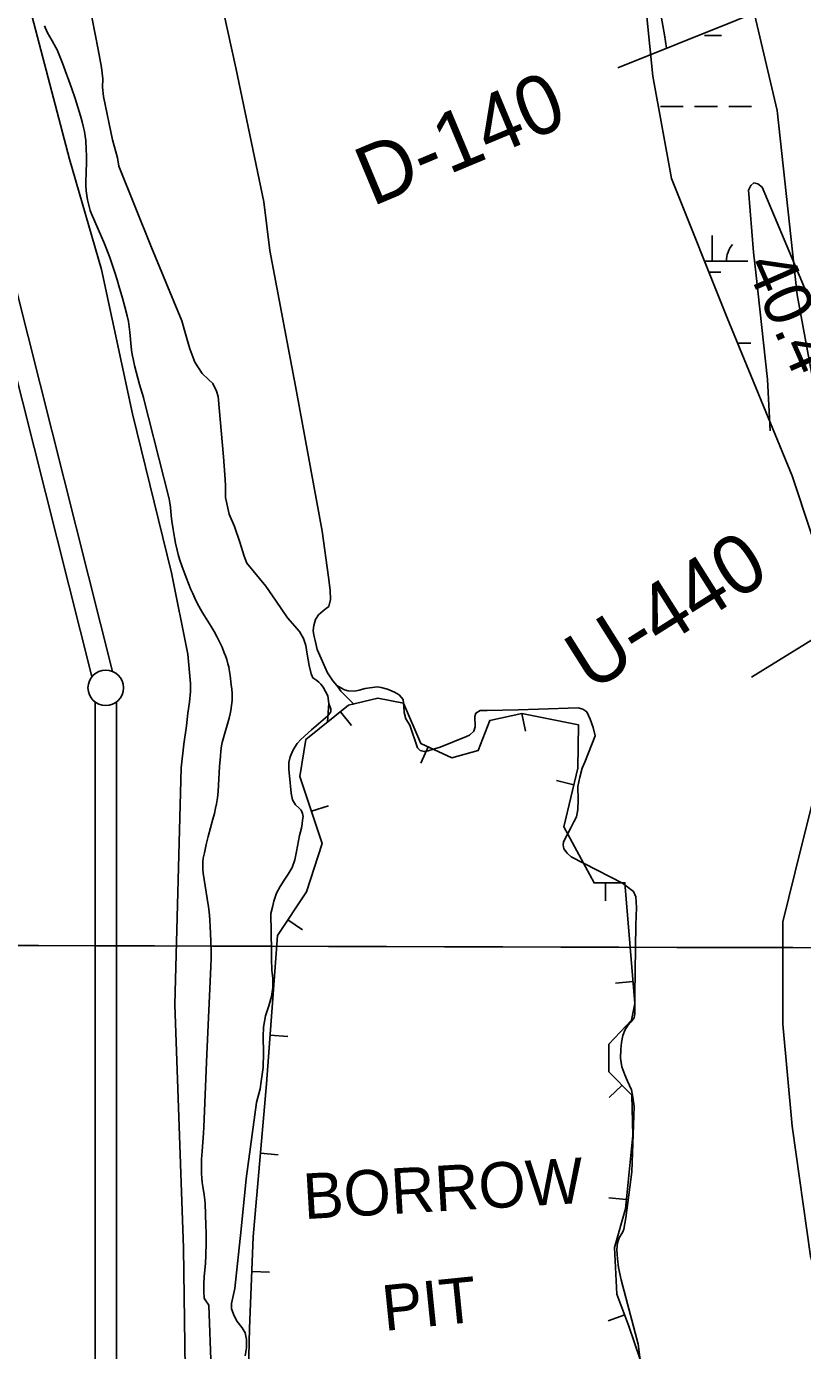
# Model space of a CAD drawing. Extents: x 3161615 to 3199515, y 867541 to 892976.
# Drawn here: x 3177600 to 3178692, y 884528 to 886389 of the extents above; entities that cross this region are included whole.
import ezdxf

# ---------------------------------------------------------------- set-up
doc = ezdxf.new("R2010")
doc.units = 0
for name, color, linetype in [('V-BORW-IDEN', 7, 'Continuous'), ('V-BORW-LINE', 7, 'Continuous'), ('V-GRID-MAJR', 7, 'Continuous'), ('V-LEVE-TOET', 7, 'Continuous'), ('V-RIVR-RANG', 7, 'Continuous'), ('V-RIVR-RANG-IDEN', 7, 'Continuous'), ('V-SITE-VEGE', 7, 'Continuous'), ('V-SURV-LINE', 7, 'Continuous'), ('V-TOPO-MINR', 7, 'Continuous'), ('V-TOPO-SHOR', 7, 'Continuous'), ('V-WETL-SWMP', 7, 'Continuous')]:
    doc.layers.add(name, color=color, linetype=linetype)

msp = doc.modelspace()

# ---------------------------------------------------------------- linework, layer by layer
at = {"layer": 'V-BORW-LINE'}
for p, q in [((3178041.858, 885425.783), (3178057.472, 885406.259)), ((3178296.931, 885423.153), (3178302.0810000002, 885398.689)), ((3178165.2430000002, 885376.4130000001), (3178154.7260000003, 885353.733)), ((3178370.166, 885323.054), (3178345.859, 885328.9)), ((3178001.08, 885285.8150000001), (3178024.808, 885293.686)), ((3178414.85, 885185.164), (3178414.981, 885160.165)), ((3177967.6720000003, 885133.027), (3177988.511, 885119.215)), ((3178453.6950000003, 885046.484), (3178428.781, 885044.411)), ((3177942.793, 884971.154), (3177967.723, 884969.2880000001)), ((3178438.09, 884900.702), (3178420.1580000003, 884883.283)), ((3177929.117, 884805.12), (3177954.022, 884802.937)), ((3178444.333, 884740.139), (3178419.453, 884742.591)), ((3177916.933, 884639.007), (3177941.914, 884638.0430000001)), ((3178441.799, 884577.882), (3178418.35, 884569.214))]:
    msp.add_line(p, q, dxfattribs=at)
msp.add_lwpolyline([(3178463.441, 884514.89), (3178447.781, 884561.697), (3178430.988, 884607.132), (3178427.257, 884672.48), (3178443.034, 884726.963), (3178453.1890000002, 884829.992), (3178451.857, 884886.53), (3178419.724, 884919.61), (3178419.362, 884958.4060000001), (3178451.235, 884991.978), (3178456.281, 885015.4), (3178442.147, 885185.307), (3178398.674, 885185.0800000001), (3178356.009, 885264.1950000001), (3178375.786, 885346.422), (3178376.999, 885407.335), (3178297.235, 885423.2170000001), (3178251.931, 885413.679), (3178235.4050000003, 885371.079), (3178198.514, 885360.985), (3178155.082, 885381.125), (3178130.571, 885437.63), (3178094.648, 885444.833), (3178053.3140000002, 885434.9450000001), (3177993.321, 885386.9670000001), (3177984.866, 885334.692), (3178016.022, 885240.77), (3177993.838, 885172.503), (3177953.286, 885111.322), (3177937.657, 884902.5530000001), (3177918.8000000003, 884687.4), (3177913.832, 884558.6240000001), (3177911.211, 884440.862)], dxfattribs=at)
at = {"layer": 'V-GRID-MAJR'}
msp.add_spline([(3165858.044, 885132.7980000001), (3171084.176, 885116.4550000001), (3176310.311, 885100.872), (3181536.449, 885086.049), (3186762.588, 885071.987), (3191988.73, 885058.685), (3197214.873, 885046.142), (3197214.874, 885046.142)], degree=3, dxfattribs=at)
at = {"layer": 'V-LEVE-TOET'}
msp.add_lwpolyline([(3177602.973000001, 886422.5619999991), (3177660.591000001, 886202.6699999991), (3177705.459000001, 886047.7719999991), (3177748.995000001, 885844.6079999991), (3177804.043000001, 885621.3169999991), (3177827.296000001, 885506.7949999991), (3177830.641000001, 885465.684999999), (3177830.892000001, 885454.439999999), (3177829.275000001, 885439.327999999), (3177827.075000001, 885423.6279999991), (3177825.228000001, 885406.1699999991), (3177821.636000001, 885380.162999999), (3177817.587000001, 885347.121999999), (3177808.967000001, 885014.211999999), (3177820.8570000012, 884671.6079999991), (3177824.791000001, 884400.7969999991)], dxfattribs=at)
at = {"layer": 'V-RIVR-RANG'}
for p, q in [((3178432.251300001, 886331.2716999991), (3179267.4773000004, 886666.529099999)), ((3178620.342000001, 885474.3269999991), (3180080.780300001, 886381.013799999))]:
    msp.add_line(p, q, dxfattribs=at)
at = {"layer": 'V-SITE-VEGE'}
for points in [[(3178374.092000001, 885277.9879999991), (3178376.066000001, 885288.530999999), (3178376.279000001, 885301.885999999), (3178375.781000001, 885320.510999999), (3178378.689000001, 885333.633999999), (3178382.185000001, 885346.290999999), (3178385.567000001, 885354.844999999), (3178400.0360000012, 885391.883999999), (3178397.441000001, 885403.591999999), (3178393.206000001, 885415.4169999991), (3178388.387000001, 885425.7189999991), (3178382.992000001, 885429.457999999), (3178376.431000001, 885431.3219999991), (3178320.326000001, 885429.2429999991), (3178291.979000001, 885428.4979999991), (3178248.525000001, 885427.491999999), (3178238.567000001, 885427.4779999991), (3178232.133000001, 885423.719999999), (3178230.734000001, 885419.0319999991), (3178231.573000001, 885404.621999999), (3178229.712000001, 885398.530999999), (3178223.277000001, 885392.7829999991), (3178219.181000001, 885390.900999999), (3178182.305000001, 885376.2019999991), (3178173.994000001, 885373.4949999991), (3178165.095000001, 885371.0229999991), (3178159.5900000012, 885369.959999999), (3178153.967000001, 885371.4729999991), (3178152.910000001, 885372.4069999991), (3178150.446000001, 885374.9829999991), (3178139.268000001, 885407.0589999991), (3178133.634000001, 885415.9539999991), (3178131.393000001, 885424.616999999), (3178130.912000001, 885433.4029999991), (3178129.960000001, 885443.1199999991), (3178124.445000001, 885449.5549999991), (3178118.112000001, 885453.177999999), (3178108.034000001, 885457.7309999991), (3178099.127000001, 885460.0589999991), (3178093.503000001, 885460.753999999), (3178076.521000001, 885458.6199999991), (3178068.325000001, 885456.145999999), (3178062.237000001, 885454.9659999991), (3178052.515000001, 885455.184999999), (3178047.475000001, 885456.5839999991), (3178042.318000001, 885459.268999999), (3178036.923000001, 885462.8919999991), (3178031.291000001, 885469.4409999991), (3178023.544000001, 885480.4409999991), (3178009.085000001, 885513.1009999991), (3178006.255000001, 885525.746999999), (3178004.252000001, 885533.356999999), (3178003.420000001, 885540.2649999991), (3178004.4650000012, 885547.1789999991), (3178006.793000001, 885555.6149999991), (3178011.002000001, 885561.9469999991), (3178017.551000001, 885567.697999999), (3178022.114000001, 885571.2189999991), (3178025.272000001, 885573.917999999), (3178027.951000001, 885583.5269999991), (3178027.580000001, 885596.5299999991), (3178025.092000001, 885615.0319999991), (3178016.206000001, 885679.9099999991), (3177979.942000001, 885876.1739999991), (3177942.2690000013, 886074.309999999), (3177934.198000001, 886142.702999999), (3177894.432000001, 886331.3459999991), (3177855.856000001, 886508.395999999)], [(3177683.883000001, 886443.469999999), (3177701.002000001, 886356.699999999), (3177705.610000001, 886331.5219999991), (3177707.507000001, 886315.594999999), (3177707.058000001, 886303.8829999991), (3177708.484000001, 886290.881999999), (3177720.995000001, 886230.106999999), (3177728.179000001, 886204.7019999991), (3177730.188000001, 886192.991999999), (3177776.047000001, 886078.501999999), (3177818.611000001, 885975.4899999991), (3177823.792000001, 885956.991999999), (3177829.799000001, 885936.1499999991), (3177836.740000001, 885917.535999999), (3177847.305000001, 885901.386999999), (3177856.105000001, 885893.086999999), (3177862.204000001, 885887.3539999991), (3177867.3740000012, 885876.702999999), (3177869.729000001, 885869.091999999), (3177877.474000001, 885784.062999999), (3177879.154000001, 885759.116999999), (3177880.112000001, 885744.5939999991), (3177880.022000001, 885727.138999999), (3177885.212000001, 885703.719999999), (3177892.853000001, 885686.162999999), (3177900.148000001, 885664.035999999), (3177906.388000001, 885644.6009999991), (3177909.919000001, 885634.5329999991), (3177937.026000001, 885602.3629999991), (3177951.350000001, 885581.417999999), (3177967.549000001, 885557.898999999), (3177984.212000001, 885538.4789999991), (3177989.848000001, 885528.998999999), (3177993.145000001, 885518.930999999), (3177995.040000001, 885506.8709999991), (3177997.757000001, 885490.709999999), (3178000.702000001, 885479.113999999), (3178002.939000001, 885473.381999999), (3178008.683000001, 885469.5249999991), (3178011.497000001, 885467.302999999), (3178014.080000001, 885464.7309999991), (3178017.484000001, 885460.167999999), (3178024.295000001, 885447.996999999), (3178025.602000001, 885437.5719999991), (3178028.074000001, 885429.7289999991), (3178028.078000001, 885425.7449999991), (3178023.871000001, 885419.883999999), (3178017.320000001, 885414.366999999), (3178001.059000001, 885400.5199999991), (3177986.205000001, 885386.908999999), (3177981.060000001, 885380.9289999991), (3177975.451000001, 885372.1349999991), (3177971.015000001, 885362.287999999), (3177969.386000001, 885354.437999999), (3177969.403000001, 885344.4809999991), (3177970.236000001, 885335.812999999), (3177972.4990000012, 885311.4519999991), (3177974.504000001, 885301.9679999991), (3177978.498000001, 885294.711999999), (3177983.425000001, 885290.8539999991)], [(3177727.606000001, 886033.1529999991), (3177724.884000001, 886041.7509999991), (3177720.522000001, 886054.8209999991), (3177717.114000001, 886064.5719999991), (3177711.685000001, 886079.0719999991), (3177708.789000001, 886086.2499999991), (3177705.747000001, 886093.368999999), (3177691.493000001, 886125.7699999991), (3177689.671000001, 886130.5439999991), (3177688.561000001, 886134.2159999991), (3177687.174000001, 886139.8189999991), (3177685.949000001, 886145.483999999), (3177684.782000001, 886151.8119999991), (3177684.366000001, 886154.9909999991), (3177684.0900000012, 886158.185999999), (3177683.776000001, 886165.427999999), (3177683.713000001, 886171.7679999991), (3177683.893000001, 886182.873999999), (3177684.344000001, 886199.5369999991), (3177684.393000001, 886207.861999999), (3177684.168000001, 886216.180999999), (3177683.416000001, 886228.925999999), (3177682.722000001, 886235.2699999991), (3177681.620000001, 886241.5819999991), (3177680.344000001, 886247.158999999), (3177678.214000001, 886255.422999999), (3177675.904000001, 886263.636999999), (3177672.3940000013, 886275.7819999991), (3177668.679000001, 886287.8609999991), (3177663.430000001, 886303.187999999), (3177650.906000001, 886337.5249999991), (3177647.170000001, 886346.986999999), (3177643.169000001, 886356.3459999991), (3177641.514000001, 886359.640999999), (3177635.962000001, 886369.207999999), (3177629.709000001, 886380.559999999), (3177628.247000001, 886383.4389999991), (3177626.283000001, 886387.8529999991), (3177625.445000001, 886390.1159999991)], [(3177846.259000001, 884786.7239999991), (3177846.300000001, 884791.741999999), (3177846.4820000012, 884796.748999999), (3177847.207000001, 884807.9909999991), (3177849.134000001, 884833.2769999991), (3177849.589000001, 884841.714999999), (3177853.609000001, 884944.341999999), (3177859.435000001, 885067.035999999), (3177859.726000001, 885079.104999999), (3177859.718000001, 885088.160999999), (3177859.458000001, 885101.751999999), (3177859.028000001, 885115.3359999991), (3177858.692000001, 885122.6599999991), (3177857.934000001, 885133.628999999), (3177856.976000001, 885144.582999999), (3177856.220000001, 885151.4069999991), (3177854.471000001, 885163.295999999), (3177851.438000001, 885181.0769999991), (3177850.029000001, 885189.9709999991), (3177848.868000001, 885198.8899999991), (3177848.366000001, 885204.1039999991), (3177848.139000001, 885208.0389999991), (3177848.0900000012, 885210.993999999), (3177848.272000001, 885215.4069999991), (3177848.835000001, 885219.783999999), (3177850.344000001, 885227.488999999), (3177852.954000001, 885238.9609999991), (3177855.808000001, 885250.3809999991), (3177862.393000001, 885274.5449999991), (3177864.451000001, 885282.650999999), (3177866.151000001, 885290.3189999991), (3177867.251000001, 885296.0989999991), (3177868.606000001, 885304.812999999), (3177869.581000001, 885313.579999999), (3177870.251000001, 885322.351999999), (3177871.869000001, 885348.682999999), (3177872.954000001, 885363.417999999), (3177873.663000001, 885370.7729999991), (3177874.664000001, 885378.104999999), (3177875.529000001, 885382.5079999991), (3177877.185000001, 885389.015999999), (3177885.136000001, 885416.8979999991), (3177886.625000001, 885422.979999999), (3177887.554000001, 885427.5759999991), (3177888.626000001, 885434.508999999), (3177889.275000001, 885441.4739999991), (3177889.410000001, 885447.060999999), (3177889.283000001, 885451.2649999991), (3177888.841000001, 885457.5689999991), (3177888.239000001, 885463.868999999), (3177886.762000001, 885476.807999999), (3177885.410000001, 885485.0659999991), (3177884.542000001, 885489.177999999), (3177883.512000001, 885493.2779999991), (3177881.748000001, 885499.261999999), (3177880.024000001, 885504.412999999), (3177878.386000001, 885508.856999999), (3177875.246000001, 885516.5129999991), (3177872.680000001, 885522.160999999), (3177868.527000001, 885530.4999999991), (3177864.054000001, 885538.7109999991), (3177859.974000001, 885545.501999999), (3177850.437000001, 885560.476999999), (3177847.4650000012, 885565.5929999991), (3177840.410000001, 885578.6449999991), (3177837.055000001, 885585.261999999), (3177833.887000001, 885591.9789999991), (3177831.433000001, 885597.6029999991), (3177827.970000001, 885606.1149999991), (3177824.658000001, 885614.697999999), (3177818.711000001, 885630.7579999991), (3177815.997000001, 885638.871999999), (3177813.577000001, 885647.104999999), (3177812.110000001, 885652.851999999), (3177809.878000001, 885662.964999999), (3177808.420000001, 885670.587999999), (3177806.468000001, 885682.0589999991), (3177804.647000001, 885693.5539999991), (3177803.673000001, 885701.5079999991), (3177802.562000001, 885713.488999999), (3177801.774000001, 885719.434999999), (3177800.586000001, 885725.305999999), (3177771.494000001, 885839.584999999), (3177766.278000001, 885861.638999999), (3177764.591000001, 885867.768999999), (3177759.055000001, 885886.028999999), (3177754.256000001, 885903.844999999), (3177752.047000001, 885912.7939999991), (3177749.974000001, 885921.7829999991), (3177748.747000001, 885928.2749999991), (3177747.957000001, 885934.0009999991), (3177746.967000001, 885944.091999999), (3177745.663000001, 885959.2549999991), (3177744.727000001, 885966.7919999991), (3177744.113000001, 885970.533999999), (3177743.373000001, 885974.2549999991), (3177741.4990000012, 885982.528999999), (3177738.446000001, 885994.8759999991), (3177735.132000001, 886007.167999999), (3177730.196000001, 886024.5169999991), (3177727.606000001, 886033.1529999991)], [(3177983.425000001, 885290.8539999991), (3177986.710000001, 885287.461999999), (3177988.591000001, 885282.7799999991), (3177989.184000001, 885278.329999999), (3177988.6070000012, 885273.2919999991), (3177987.794000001, 885268.136999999), (3177987.218000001, 885261.927999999), (3177984.187000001, 885251.9659999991), (3177979.891000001, 885229.351999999), (3177977.562000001, 885217.3999999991), (3177973.833000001, 885206.969999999), (3177968.342000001, 885197.3559999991), (3177962.616000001, 885188.797999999), (3177957.123000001, 885180.1199999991), (3177951.985000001, 885170.7429999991), (3177948.253000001, 885159.373999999), (3177946.041000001, 885150.935999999), (3177943.946000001, 885142.2649999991), (3177944.614000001, 885089.319999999), (3177944.980000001, 885078.545999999), (3177945.474000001, 885062.4999999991), (3177946.781000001, 885050.7869999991), (3177946.918000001, 885038.2529999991), (3177944.946000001, 885025.366999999), (3177940.866000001, 885012.474999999), (3177936.201000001, 884998.2949999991), (3177933.651000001, 884982.1279999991), (3177933.086000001, 884969.356999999), (3177933.473000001, 884946.047999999), (3177933.153000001, 884925.6669999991), (3177930.372000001, 884905.863999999), (3177928.631000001, 884895.435999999), (3177923.855000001, 884876.452999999), (3177909.032000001, 884769.0169999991), (3177902.347000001, 884698.258999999), (3177893.221000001, 884614.959999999), (3177888.685000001, 884593.7509999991), (3177888.699000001, 884586.371999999), (3177892.109000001, 884576.5399999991), (3177896.689000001, 884568.5809999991), (3177903.7320000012, 884559.5719999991), (3177907.725000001, 884552.665999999), (3177909.616000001, 884543.1819999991), (3177909.634000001, 884531.233999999), (3177907.660000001, 884520.1029999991)], [(3178464.779000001, 884503.628999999), (3178460.863000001, 884536.537999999), (3178436.828000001, 884627.280999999), (3178433.054000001, 884644.6109999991), (3178431.628000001, 884656.790999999), (3178430.905000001, 884669.557999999), (3178431.829000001, 884679.2819999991), (3178434.043000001, 884686.312999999), (3178439.183000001, 884694.7549999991), (3178440.4650000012, 884698.3879999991), (3178443.486000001, 884714.322999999), (3178452.055000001, 884778.8779999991), (3178455.193000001, 884870.599999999), (3178453.415000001, 884884.067999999), (3178451.172000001, 884894.1379999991), (3178445.884000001, 884906.310999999), (3178442.122000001, 884915.442999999), (3178437.770000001, 884926.5639999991), (3178436.111000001, 884938.5099999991), (3178436.326000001, 884951.2769999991), (3178437.131000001, 884960.7649999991), (3178439.224000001, 884970.726999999), (3178442.259000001, 884979.1639999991), (3178446.466000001, 884984.7919999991), (3178451.146000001, 884989.952999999), (3178455.117000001, 884995.582999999), (3178456.044000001, 885001.089999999), (3178456.004000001, 885028.148999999), (3178457.492000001, 885126.3069999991), (3178458.275000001, 885150.6739999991), (3178457.431000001, 885165.550999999), (3178454.140000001, 885172.9239999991), (3178438.895000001, 885184.613999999), (3178366.330000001, 885221.868999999), (3178360.819000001, 885227.1299999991), (3178356.123000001, 885232.9789999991), (3178355.410000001, 885238.483999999), (3178355.637000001, 885242.819999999), (3178365.799000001, 885262.748999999), (3178370.119000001, 885270.952999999), (3178374.092000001, 885277.9879999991)], [(3177860.046000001, 884502.385999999), (3177856.495000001, 884591.3509999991), (3177851.469000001, 884599.030999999), (3177850.734000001, 884600.408999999), (3177850.285000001, 884601.697999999), (3177849.845000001, 884604.0839999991), (3177849.718000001, 884607.834999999), (3177849.773000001, 884621.3459999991), (3177850.082000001, 884631.118999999), (3177851.723000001, 884650.677999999), (3177852.196000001, 884661.1279999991), (3177852.667000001, 884679.4459999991), (3177852.722000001, 884693.199999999), (3177852.601000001, 884703.5179999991), (3177852.165000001, 884718.9779999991), (3177851.426000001, 884734.4139999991), (3177851.061000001, 884738.8809999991), (3177850.039000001, 884746.660999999), (3177848.1780000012, 884758.309999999), (3177847.385000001, 884764.1469999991), (3177846.859000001, 884770.0079999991), (3177846.511000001, 884776.6889999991), (3177846.259000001, 884786.7239999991)]]:
    msp.add_lwpolyline(points, dxfattribs=at)
at = {"layer": 'V-SURV-LINE'}
for points in [[(3177330.3265575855, 887031.5817495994), (3177721.224703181, 885482.5061534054)], [(3177692.134346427, 885475.1746307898), (3177301.2362269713, 887024.2501233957)], [(3177696.5986700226, 883542.6764128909), (3177696.5673299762, 885439.5004120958)], [(3177726.5673299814, 885439.5003813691), (3177726.598670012, 883542.677333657)]]:
    msp.add_lwpolyline(points, dxfattribs=at)
msp.add_circle((3177711.5673500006, 885459.4723100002), 25, dxfattribs=at)
at = {"layer": 'V-TOPO-MINR'}
for points in [[(3178417.658757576, 886688.0823925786), (3178424.8600718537, 886675.7236638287), (3178444.077869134, 886627.0483700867), (3178458.52823809, 886571.8456922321), (3178464.8282594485, 886546.6358486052), (3178470.751806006, 886521.3422484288), (3178476.1106403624, 886495.9230134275), (3178481.0929999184, 886470.4200218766), (3178489.9707360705, 886422.1258427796), (3178497.7256868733, 886377.3882418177), (3178500.6625681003, 886358.9668996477)], [(3178704.916313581, 885998.3508429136), (3178635.0653220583, 886163.4723501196), (3178629.010009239, 886167.9496965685), (3178623.710570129, 886169.2293192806), (3178619.544941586, 886165.7123563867), (3178616.135186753, 886158.9976697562), (3178618.1916224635, 886130.0054072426), (3178620.50957241, 886101.0358532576), (3178623.2197937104, 886072.1003620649), (3178626.191529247, 886043.1875794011), (3178642.640771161, 885893.1497320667), (3178646.2908413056, 885820.9539777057)]]:
    msp.add_lwpolyline(points, dxfattribs=at)
at = {"layer": 'V-TOPO-SHOR'}
for points in [[(3178937.830000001, 884996.680999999), (3178841.097717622, 885319.4969331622), (3178784.1570053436, 885579.1160015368), (3178727.0569583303, 885781.0773513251), (3178684.4510083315, 886011.8277267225), (3178656.3391553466, 886271.3671277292), (3178585.103514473, 886574.2693187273), (3178513.9475409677, 886906.0003690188), (3178471.421258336, 887165.5796037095), (3178400.0262827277, 887410.8240761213), (3178256.7184936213, 887713.9254355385), (3178184.885347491, 887800.6111818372), (3178141.8013932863, 887858.3884014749), (3178055.553817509, 887945.1139814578), (3178012.4300296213, 887988.4767714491), (3177998.1749347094, 888046.1743237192)], [(3177855.856000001, 886508.395999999), (3177894.432000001, 886331.3459999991), (3177934.198000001, 886142.702999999), (3177942.2690000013, 886074.309999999), (3177979.942000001, 885876.1739999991), (3178016.206000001, 885679.9099999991), (3178025.092000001, 885615.0319999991), (3178027.580000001, 885596.5299999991), (3178027.951000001, 885583.5269999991), (3178025.272000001, 885573.917999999), (3178022.114000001, 885571.2189999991), (3178017.551000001, 885567.697999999), (3178011.002000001, 885561.9469999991), (3178006.793000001, 885555.6149999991), (3178004.4650000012, 885547.1789999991), (3178003.420000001, 885540.2649999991), (3178004.252000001, 885533.356999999), (3178006.255000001, 885525.746999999), (3178009.085000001, 885513.1009999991), (3178023.544000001, 885480.4409999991), (3178031.291000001, 885469.4409999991), (3178036.923000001, 885462.8919999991), (3178038.734068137, 885460.4608444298), (3178042.4786296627, 885454.8440036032), (3178061.201436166, 885436.1212015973)], [(3178023.755830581, 885411.7815515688), (3178025.602000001, 885437.5719999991), (3178024.295000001, 885447.996999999), (3178017.484000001, 885460.167999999), (3178014.080000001, 885464.7309999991), (3178011.497000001, 885467.302999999), (3178008.683000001, 885469.5249999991), (3178002.939000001, 885473.381999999), (3178000.704000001, 885479.1159999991), (3177997.757000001, 885490.709999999), (3177995.038000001, 885506.8709999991), (3177993.145000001, 885518.930999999), (3177989.850000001, 885528.998999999), (3177984.214000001, 885538.4789999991), (3177967.549000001, 885557.898999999), (3177951.350000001, 885581.417999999), (3177937.026000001, 885602.3629999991), (3177909.919000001, 885634.5329999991), (3177906.388000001, 885644.6009999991), (3177900.150000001, 885664.035999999), (3177892.853000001, 885686.162999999), (3177885.212000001, 885703.719999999), (3177880.022000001, 885727.138999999), (3177880.112000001, 885744.5939999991), (3177879.154000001, 885759.116999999), (3177877.474000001, 885784.062999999), (3177869.729000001, 885869.091999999), (3177867.3740000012, 885876.702999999), (3177862.204000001, 885887.3539999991), (3177856.103000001, 885893.0839999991), (3177847.305000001, 885901.386999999), (3177836.740000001, 885917.535999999), (3177829.799000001, 885936.1499999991), (3177823.792000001, 885956.9899999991), (3177818.611000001, 885975.4899999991), (3177776.047000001, 886078.501999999), (3177730.188000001, 886192.988999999), (3177728.179000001, 886204.7019999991), (3177720.995000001, 886230.106999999), (3177708.484000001, 886290.881999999), (3177707.058000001, 886303.8829999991), (3177707.509000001, 886315.594999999), (3177705.610000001, 886331.5219999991), (3177701.002000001, 886356.699999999), (3177683.883000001, 886443.469999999)]]:
    msp.add_lwpolyline(points, dxfattribs=at)
at = {"layer": 'V-WETL-SWMP'}
for p, q in [((3178553.9084831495, 886376.7309840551), (3178577.908388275, 886376.6646650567)), ((3178492.224387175, 886276.9000549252), (3178524.2242606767, 886276.8116295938)), ((3178540.224197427, 886276.7674169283), (3178572.2240709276, 886276.6789915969)), ((3178588.224007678, 886276.6347789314), (3178620.2238811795, 886276.5463536)), ((3178565.031776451, 886059.4550385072), (3178565.1312573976, 886095.4549007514)), ((3178553.9367869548, 886059.4856973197), (3178615.031578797, 886059.3168739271)), ((3178560.113859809, 886044.0375694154), (3178576.989087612, 886043.9909380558)), ((3178600.564172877, 885943.9244120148), (3178619.3045805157, 885943.8726265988))]:
    msp.add_line(p, q, dxfattribs=at)
msp.add_lwpolyline([(3178690.370000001, 884320.476999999), (3178716.488000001, 884346.6039999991), (3178742.606000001, 884451.1129999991), (3178742.606000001, 884529.4949999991), (3178703.429000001, 884660.1309999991), (3178677.311000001, 884843.0219999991), (3178664.252000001, 884986.721999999), (3178664.252000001, 885130.4219999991), (3178690.370000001, 885234.9299999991), (3178729.547000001, 885391.6939999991), (3178729.547000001, 885600.711999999), (3178677.311000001, 885757.474999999), (3178585.897000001, 885979.5569999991), (3178507.543000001, 886175.510999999), (3178481.425000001, 886319.2109999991), (3178468.366000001, 886449.846999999)], dxfattribs=at)
msp.add_arc((3178620.2758062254, 886059.7771875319), 35.24628790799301, 139.0698518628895, 180.61351019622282, dxfattribs=at)

# ---------------------------------------------------------------- texts
at = {"layer": 'V-BORW-IDEN'}
for s, height, rotation, p in [('BORROW', 63.999873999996, 3.3436889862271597, (3177990.985981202, 884712.30854773)), ('PIT', 63.99987399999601, 5.790944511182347, (3178103.760755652, 884555.0858621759))]:
    msp.add_text(s, height=height, rotation=rotation, dxfattribs=at).set_placement(p)
at = {"layer": 'V-RIVR-RANG'}
msp.add_text('40.4', height=66.99999999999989, rotation=293.67832571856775, dxfattribs=at).set_placement((3178610.983813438, 886054.2892660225))
at = {"layer": 'V-RIVR-RANG-IDEN'}
for s, height, rotation, p in [('D-140', 83.00000000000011, 22.70287884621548, (3178086.2168488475, 886135.6818692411)), ('U-440', 83.00000000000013, 32.27063233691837, (3178393.980438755, 885452.7317767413))]:
    msp.add_text(s, height=height, rotation=rotation, dxfattribs=at).set_placement(p)

doc.saveas('drawing.dxf')
